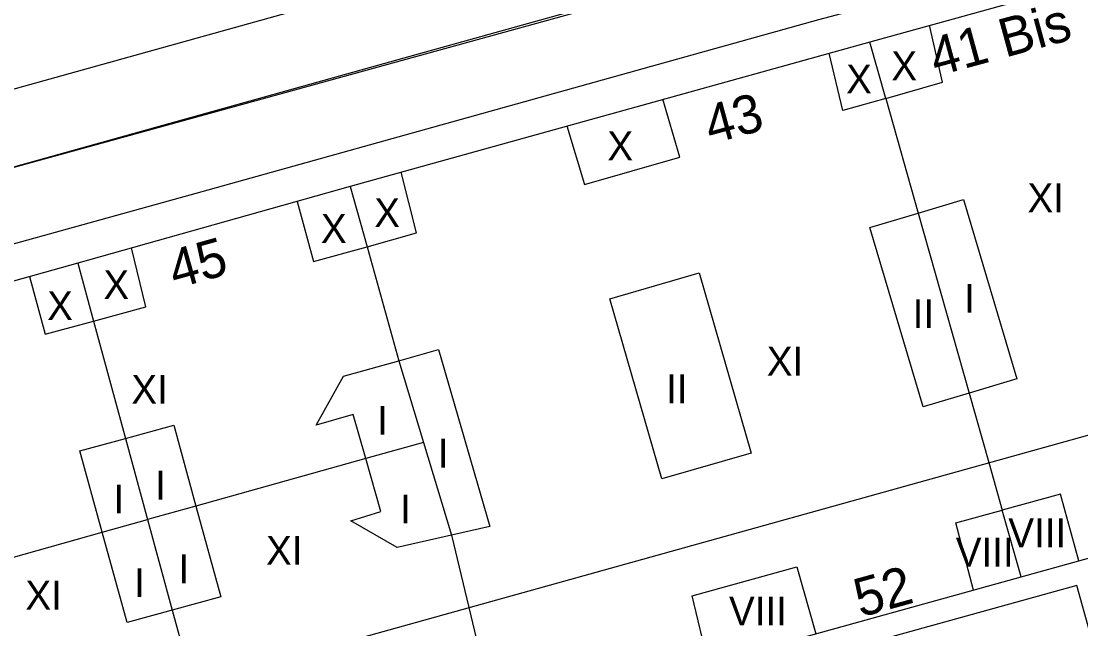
# Model space of a CAD drawing. Extents: x 282771 to 285132, y 4823109 to 4825496.
# Drawn here: x 284261.9 to 284317, y 4824417.3 to 4824448.9 of the extents above; entities that cross this region are included whole.
import ezdxf

# ---------------------------------------------------------------- set-up
doc = ezdxf.new("R2010")
doc.units = 0
for name, color, linetype in [('ACERA-BORDILLO', 7, 'Continuous'), ('CALLE-EJE', 7, 'Continuous'), ('EDIFICIO', 7, 'Continuous'), ('INTERIOR-EDIFICIO', 7, 'Continuous'), ('MEDIANERA', 7, 'Continuous'), ('NUM-LOCAL', 7, 'Continuous'), ('NUM-PORTAL', 7, 'Continuous'), ('SENAL-VIARIA', 7, 'Continuous'), ('TXT-ALTURA-EDIFICIO', 7, 'Continuous')]:
    doc.layers.add(name, color=color, linetype=linetype)

msp = doc.modelspace()

# ---------------------------------------------------------------- linework, layer by layer
at = {"layer": 'ACERA-BORDILLO'}
for points in [[(284237.327, 4824430.63), (284271.326, 4824440.07), (284303.346, 4824449), (284330.851, 4824456.297)], [(284339.621, 4824423.439), (284337.598, 4824422.871), (284336.922, 4824425.168), (284323.108, 4824421.34), (284323.76, 4824418.987), (284317.429, 4824417.159), (284316.758, 4824419.58), (284175.645, 4824380.475), (284176.326, 4824378.035), (284155.91, 4824372.342)]]:
    msp.add_lwpolyline(points, dxfattribs=at)
at = {"layer": 'CALLE-EJE'}
msp.add_lwpolyline([(284133.356, 4824405.736), (284145.707, 4824409.151), (284172.057, 4824416.445), (284209.642, 4824426.973), (284246.141, 4824437.08), (284337.649, 4824462.32)], dxfattribs=at)
at = {"layer": 'EDIFICIO'}
msp.add_lwpolyline([(284170.017, 4824380.081), (284195.457, 4824387.15), (284219.402, 4824393.797), (284243.497, 4824400.491), (284258.746, 4824404.731), (284272.446, 4824408.531), (284286.406, 4824412.411), (284313.866, 4824420.041), (284327.896, 4824423.931), (284341.416, 4824427.69), (284339.766, 4824433.65), (284335.846, 4824447.91), (284333.726, 4824455.51), (284319.986, 4824451.71), (284306.006, 4824447.83), (284279.016, 4824440.32), (284264.866, 4824436.34), (284250.926, 4824432.44), (284235.567, 4824428.15)], dxfattribs=at)
at = {"layer": 'INTERIOR-EDIFICIO'}
for points in [[(284308.776, 4824428.87), (284305.996, 4824438.19), (284308.516, 4824438.94), (284310.876, 4824439.64), (284313.646, 4824430.32), (284311.166, 4824429.58), (284308.776, 4824428.87)], [(284297.146, 4824435.83), (284299.846, 4824426.47), (284295.206, 4824425.13), (284292.496, 4824434.49), (284297.146, 4824435.83)], [(284281.446, 4824421.561), (284279.036, 4824422.941), (284280.606, 4824423.43), (284279.816, 4824426.18), (284279.166, 4824428.48), (284277.246, 4824427.92), (284278.656, 4824430.47), (284281.546, 4824431.27), (284283.596, 4824431.85), (284286.256, 4824422.651), (284284.266, 4824422.201), (284281.446, 4824421.561)], [(284266.126, 4824422.35), (284264.966, 4824426.58), (284267.334, 4824427.23), (284269.846, 4824427.92), (284270.996, 4824423.713), (284272.296, 4824419.001), (284269.767, 4824418.298), (284267.426, 4824417.661), (284266.126, 4824422.35)]]:
    msp.add_lwpolyline(points, dxfattribs=at)
at = {"layer": 'MEDIANERA'}
for points in [[(284306.826, 4824444.9), (284309.776, 4824445.74), (284309.106, 4824448.7)], [(284306.826, 4824444.9), (284306.006, 4824447.83)], [(284306.826, 4824444.9), (284304.606, 4824444.27), (284303.896, 4824447.25)], [(284290.266, 4824443.48), (284291.176, 4824440.42), (284296.126, 4824441.84), (284295.246, 4824444.86)], [(284306.826, 4824444.9), (284308.516, 4824438.94), (284311.166, 4824429.58), (284312.186, 4824425.97), (284312.883, 4824423.5)], [(284279.886, 4824437.19), (284282.456, 4824437.92), (284281.666, 4824441.07)], [(284279.016, 4824440.32), (284279.886, 4824437.19)], [(284276.256, 4824439.55), (284277.106, 4824436.43), (284279.886, 4824437.19)], [(284265.686, 4824433.32), (284268.396, 4824434.06), (284267.646, 4824437.13)], [(284279.886, 4824437.19), (284281.546, 4824431.26), (284282.816, 4824427.01)], [(284264.866, 4824436.34), (284265.686, 4824433.32)], [(284262.356, 4824435.64), (284263.166, 4824432.64), (284265.686, 4824433.32)], [(284241.797, 4824406.36), (284339.766, 4824433.65)], [(284265.686, 4824433.32), (284267.334, 4824427.23), (284268.486, 4824423.01)], [(284282.816, 4824427.01), (284279.816, 4824426.18), (284270.996, 4824423.713), (284268.486, 4824423.01)], [(284282.816, 4824427.01), (284284.266, 4824422.201), (284285.166, 4824418.441), (284285.756, 4824415.991)], [(284316.856, 4824420.871), (284315.906, 4824424.341), (284312.883, 4824423.5)], [(284311.386, 4824419.351), (284310.466, 4824422.841), (284312.883, 4824423.5)], [(284313.866, 4824420.041), (284312.883, 4824423.5)], [(284254.726, 4824419.171), (284257.446, 4824419.921), (284266.126, 4824422.35), (284268.486, 4824423.01)], [(284268.486, 4824423.01), (284269.767, 4824418.298), (284270.826, 4824414.451), (284271.486, 4824412.04)], [(284297.616, 4824415.521), (284296.766, 4824419.041), (284302.206, 4824420.551), (284303.196, 4824417.071)]]:
    msp.add_lwpolyline(points, dxfattribs=at)
at = {"layer": 'SENAL-VIARIA'}
for points in [[(284324.576, 4824462.96), (284188.421, 4824425)], [(284179.6, 4824418.717), (284210.974, 4824427.477), (284249.688, 4824438.041), (284281.503, 4824446.928), (284308.562, 4824454.472), (284333.825, 4824461.531)]]:
    msp.add_lwpolyline(points, dxfattribs=at)

# ---------------------------------------------------------------- texts
at = {"layer": 'NUM-LOCAL'}
for s, rotation, p in [('41 Bis', 15.2783, (284309.437, 4824446.033)), ('43', 15.2783, (284297.742, 4824442.512)), ('45', 15.61, (284269.913, 4824434.995))]:
    msp.add_text(s, height=2, rotation=rotation, dxfattribs=at).set_placement(p)
at = {"layer": 'NUM-PORTAL'}
msp.add_text('52', height=2, rotation=15.53, dxfattribs=at).set_placement((284305.512, 4824417.921))
at = {"layer": 'TXT-ALTURA-EDIFICIO'}
for s, p in [('X', (284307.119, 4824445.84)), ('X', (284304.769, 4824445.16)), ('X', (284292.37, 4824441.68)), ('XI', (284314.19, 4824438.98)), ('X', (284280.26, 4824438.21)), ('X', (284277.49, 4824437.39)), ('X', (284266.19, 4824434.47)), ('X', (284263.27, 4824433.38)), ('I', (284310.895, 4824433.76)), ('II', (284308.224, 4824432.96)), ('XI', (284300.65, 4824430.49)), ('XI', (284267.641, 4824429.03)), ('II', (284295.424, 4824429.06)), ('I', (284280.405, 4824427.42)), ('I', (284283.565, 4824425.71)), ('I', (284268.885, 4824424.05)), ('I', (284266.715, 4824423.33)), ('I', (284281.605, 4824422.81)), ('VIII', (284313.195, 4824421.571)), ('XI', (284274.64, 4824420.661)), ('VIII', (284310.465, 4824420.571)), ('I', (284270.085, 4824419.701)), ('I', (284267.785, 4824418.981)), ('XI', (284262.141, 4824418.331)), ('VIII', (284298.686, 4824417.511))]:
    msp.add_text(s, height=1.5, rotation=0, dxfattribs=at).set_placement(p)

doc.saveas('drawing.dxf')
